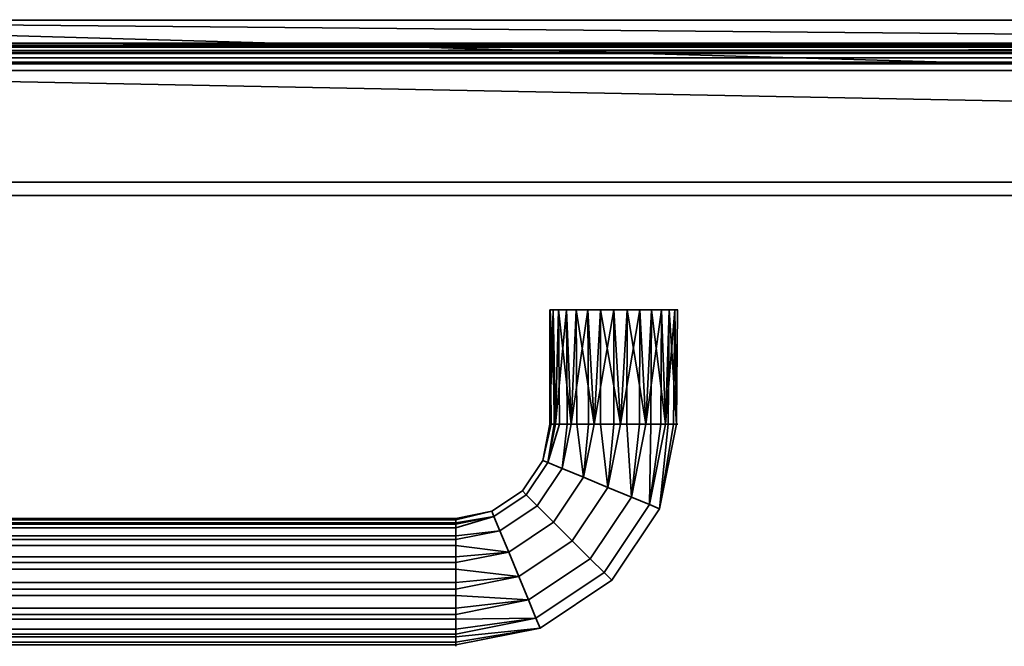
# Model space of a CAD drawing. Header units: millimetres. Extents: x -527 to 5177, y -116 to 161.
# Tile 773 of 1056: x 2666 to 2812, y -116 to -23. Entities that reach past the tile are written whole.
import ezdxf

# ---------------------------------------------------------------- set-up
doc = ezdxf.new("R2010")
doc.units = ezdxf.units.MM
doc.layers.add('151', color=7, linetype='Continuous', true_color=0xffffff)

# ---------------------------------------------------------------- blocks, each defined once
blk = doc.blocks.new('UG_SURFACE_192')
at = {"layer": '151', "color": 35, "linetype": 'Continuous', "lineweight": 35}
for points in [[(2583, 7.5, 2013), (2583, -22.8, 2013), (3417, -22.8, 2013), (3417, 7.5, 2013)], [(2583, -22.8), (2583, -14.3), (3417, -14.3), (3421, -30.3)], [(3417, -22.8, 2017), (2579, -22.8, 2017), (2579, -30.3, 2017), (3421, -30.3, 2017)], [(2579, -22.8, 2017), (3417, -22.8, 2017), (3417, -22.8, 2013), (2583, -22.8, 2013)], [(3434, -46.9), (2579, -30.3), (2579, -22.8), (2583, -22.8)], [(3434, -46.9), (2583, -22.8), (3421, -30.3)], [(3434, -48.9, 2030), (3434, -30.3, 2030), (2566, -30.3, 2030), (2566, -48.9, 2030)], [(2566, -30.3, 2030), (3434, -30.3, 2030), (3421, -30.3, 2017), (2579, -30.3, 2017)], [(3434, -46.9), (2566, -46.9), (2566, -30.3), (2579, -30.3)], [(2566, -46.9), (3434, -46.9), (3434, -48.9, 2), (2566, -48.9, 2)], [(3434, -48.9, 2030), (2566, -48.9, 2030), (2634, -48.9, 1131), (2644.98, -48.9, 1128.67)], [(2649.87, -48.9, 1002.16), (2639.61, -48.9, 997.59), (2566, -48.9, 2), (3434, -48.9, 2)], [(2644.98, -48.9, 1128.67), (2654.06, -48.9, 1122.07), (3434, -48.9, 2030)], [(3434, -48.9, 2), (2657.38, -48.9, 1010.5), (2649.87, -48.9, 1002.16)], [(3434, -48.9, 2030), (2654.06, -48.9, 1042.07), (2659.68, -48.9, 1032.34)], [(3434, -48.9, 2030), (2654.06, -48.9, 1122.07), (2659.68, -48.9, 1112.34)], [(2660.85, -48.9, 1101.18), (2657.38, -48.9, 1090.5), (2654.06, -48.9, 1042.07), (3434, -48.9, 2030)], [(2660.85, -48.9, 1021.18), (2657.38, -48.9, 1010.5), (3434, -48.9, 2)], [(3434, -48.9, 2), (3434, -48.9, 2030), (2659.68, -48.9, 1032.34), (2661, -48.9, 1024)], [(3434, -48.9, 2030), (2659.68, -48.9, 1112.34), (2661, -48.9, 1104)], [(2661, -48.9, 1024), (2660.85, -48.9, 1021.18), (3434, -48.9, 2)], [(2661, -48.9, 1104), (2660.85, -48.9, 1101.18), (3434, -48.9, 2030)], [(2744.55, -65.9, 1103.01), (2744.5, -65.9, 1104), (2744.97, -65.9, 1106.94), (2754, -65.9, 1104)], [(2744.97, -65.9, 1106.94), (2744.5, -65.9, 1104), (2744.5, -82.9, 1104)], [(2744.55, -65.9, 1103.01), (2744.7, -82.9, 1103.04), (2744.5, -82.9, 1104)], [(2744.5, -82.9, 1104), (2744.5, -65.9, 1104), (2744.55, -65.9, 1103.01)], [(2744.5, -82.9, 1104), (2745.12, -82.9, 1106.9), (2744.97, -65.9, 1106.94)], [(2748.42, -65.9, 1096.31), (2745.77, -65.9, 1099.25), (2744.55, -65.9, 1103.01), (2754, -65.9, 1104)], [(2744.55, -65.9, 1103.01), (2745.77, -65.9, 1099.25), (2745.32, -82.9, 1100.14)], [(2745.32, -82.9, 1100.14), (2744.7, -82.9, 1103.04), (2744.55, -65.9, 1103.01)], [(2754, -65.9, 1104), (2744.97, -65.9, 1106.94), (2746.94, -65.9, 1110.36), (2750.14, -65.9, 1112.68)], [(2746.94, -65.9, 1110.36), (2744.97, -65.9, 1106.94), (2745.32, -82.9, 1107.86)], [(2744.97, -65.9, 1106.94), (2745.12, -82.9, 1106.9), (2745.32, -82.9, 1107.86)], [(2745.77, -65.9, 1099.25), (2745.9, -82.9, 1099.34), (2745.32, -82.9, 1100.14)], [(2745.32, -82.9, 1107.86), (2747.07, -82.9, 1110.27), (2746.94, -65.9, 1110.36)], [(2745.77, -65.9, 1099.25), (2748.42, -65.9, 1096.31), (2747.64, -82.9, 1096.94)], [(2747.64, -82.9, 1096.94), (2745.9, -82.9, 1099.34), (2745.77, -65.9, 1099.25)], [(2750.14, -65.9, 1112.68), (2746.94, -65.9, 1110.36), (2747.64, -82.9, 1111.06)], [(2746.94, -65.9, 1110.36), (2747.07, -82.9, 1110.27), (2747.64, -82.9, 1111.06)], [(2748.42, -65.9, 1096.31), (2748.49, -82.9, 1096.45), (2747.64, -82.9, 1096.94)], [(2747.64, -82.9, 1111.06), (2750.21, -82.9, 1112.54), (2750.14, -65.9, 1112.68)], [(2755.98, -65.9, 1094.71), (2752.02, -65.9, 1094.71), (2748.42, -65.9, 1096.31), (2754, -65.9, 1104)], [(2748.42, -65.9, 1096.31), (2752.02, -65.9, 1094.71), (2751.06, -82.9, 1094.96)], [(2751.06, -82.9, 1094.96), (2748.49, -82.9, 1096.45), (2748.42, -65.9, 1096.31)], [(2750.14, -65.9, 1112.68), (2754, -65.9, 1113.5), (2757.86, -65.9, 1112.68), (2754, -65.9, 1104)], [(2754, -65.9, 1113.5), (2750.14, -65.9, 1112.68), (2751.06, -82.9, 1113.04)], [(2750.14, -65.9, 1112.68), (2750.21, -82.9, 1112.54), (2751.06, -82.9, 1113.04)], [(2752.02, -65.9, 1094.71), (2752.04, -82.9, 1094.86), (2751.06, -82.9, 1094.96)], [(2751.06, -82.9, 1113.04), (2754.02, -82.9, 1113.35), (2754, -65.9, 1113.5)], [(2752.02, -65.9, 1094.71), (2755.98, -65.9, 1094.71), (2754.99, -82.9, 1094.55)], [(2754.99, -82.9, 1094.55), (2752.04, -82.9, 1094.86), (2752.02, -65.9, 1094.71)], [(2757.86, -65.9, 1112.68), (2761.06, -65.9, 1110.36), (2763.04, -65.9, 1106.94), (2754, -65.9, 1104)], [(2763.04, -65.9, 1106.94), (2763.45, -65.9, 1103.01), (2762.23, -65.9, 1099.25), (2754, -65.9, 1104)], [(2762.23, -65.9, 1099.25), (2759.58, -65.9, 1096.31), (2755.98, -65.9, 1094.71), (2754, -65.9, 1104)], [(2757.86, -65.9, 1112.68), (2754, -65.9, 1113.5), (2754.99, -82.9, 1113.45)], [(2754, -65.9, 1113.5), (2754.02, -82.9, 1113.35), (2754.99, -82.9, 1113.45)], [(2755.98, -65.9, 1094.71), (2755.93, -82.9, 1094.86), (2754.99, -82.9, 1094.55)], [(2754.99, -82.9, 1113.45), (2757.82, -82.9, 1112.53), (2757.86, -65.9, 1112.68)], [(2758.75, -82.9, 1095.77), (2755.93, -82.9, 1094.86), (2755.98, -65.9, 1094.71)], [(2755.98, -65.9, 1094.71), (2759.58, -65.9, 1096.31), (2758.75, -82.9, 1095.77)], [(2757.86, -65.9, 1112.68), (2757.82, -82.9, 1112.53), (2758.75, -82.9, 1112.23)], [(2761.06, -65.9, 1110.36), (2757.86, -65.9, 1112.68), (2758.75, -82.9, 1112.23)], [(2759.58, -65.9, 1096.31), (2759.48, -82.9, 1096.43), (2758.75, -82.9, 1095.77)], [(2758.75, -82.9, 1112.23), (2760.96, -82.9, 1110.24), (2761.06, -65.9, 1110.36)], [(2761.69, -82.9, 1098.42), (2759.48, -82.9, 1096.43), (2759.58, -65.9, 1096.31)], [(2759.58, -65.9, 1096.31), (2762.23, -65.9, 1099.25), (2761.69, -82.9, 1098.42)], [(2761.06, -65.9, 1110.36), (2760.96, -82.9, 1110.24), (2761.69, -82.9, 1109.58)], [(2763.04, -65.9, 1106.94), (2761.06, -65.9, 1110.36), (2761.69, -82.9, 1109.58)], [(2762.23, -65.9, 1099.25), (2762.09, -82.9, 1099.31), (2761.69, -82.9, 1098.42)], [(2761.69, -82.9, 1109.58), (2762.89, -82.9, 1106.87), (2763.04, -65.9, 1106.94)], [(2763.29, -82.9, 1102.02), (2762.09, -82.9, 1099.31), (2762.23, -65.9, 1099.25)], [(2762.23, -65.9, 1099.25), (2763.45, -65.9, 1103.01), (2763.29, -82.9, 1102.02)], [(2763.04, -65.9, 1106.94), (2762.89, -82.9, 1106.87), (2763.29, -82.9, 1105.98)], [(2763.45, -65.9, 1103.01), (2763.04, -65.9, 1106.94), (2763.29, -82.9, 1105.98)], [(2763.45, -65.9, 1103.01), (2763.29, -82.9, 1103.01), (2763.29, -82.9, 1102.02)], [(2763.29, -82.9, 1105.98), (2763.29, -82.9, 1103.01), (2763.45, -65.9, 1103.01)], [(2743.43, -88.26, 1104), (2744.5, -82.9, 1104), (2744.7, -82.9, 1103.04)], [(2745.12, -82.9, 1106.9), (2744.5, -82.9, 1104), (2743.43, -88.26, 1104), (2744.19, -88.57, 1107.86)], [(2744.7, -82.9, 1103.04), (2745.32, -82.9, 1100.14), (2744.19, -88.57, 1100.14), (2743.43, -88.26, 1104)], [(2744.19, -88.57, 1100.14), (2745.32, -82.9, 1100.14), (2745.9, -82.9, 1099.34)], [(2744.19, -88.57, 1107.86), (2745.32, -82.9, 1107.86), (2745.12, -82.9, 1106.9)], [(2747.07, -82.9, 1110.27), (2745.32, -82.9, 1107.86), (2744.19, -88.57, 1107.86), (2746.34, -89.46, 1111.06)], [(2745.9, -82.9, 1099.34), (2747.64, -82.9, 1096.94), (2746.34, -89.46, 1096.94), (2744.19, -88.57, 1100.14)], [(2749.5, -90.77, 1094.96), (2746.34, -89.46, 1096.94), (2747.64, -82.9, 1096.94), (2748.49, -82.9, 1096.45)], [(2746.34, -89.46, 1111.06), (2747.64, -82.9, 1111.06), (2747.07, -82.9, 1110.27)], [(2750.21, -82.9, 1112.54), (2747.64, -82.9, 1111.06), (2746.34, -89.46, 1111.06), (2749.5, -90.77, 1113.04)], [(2748.49, -82.9, 1096.45), (2751.06, -82.9, 1094.96), (2749.5, -90.77, 1094.96)], [(2753.13, -92.27, 1094.55), (2749.5, -90.77, 1094.96), (2751.06, -82.9, 1094.96), (2752.04, -82.9, 1094.86)], [(2749.5, -90.77, 1113.04), (2751.06, -82.9, 1113.04), (2750.21, -82.9, 1112.54)], [(2754.02, -82.9, 1113.35), (2751.06, -82.9, 1113.04), (2749.5, -90.77, 1113.04), (2753.13, -92.27, 1113.45)], [(2752.04, -82.9, 1094.86), (2754.99, -82.9, 1094.55), (2753.13, -92.27, 1094.55)], [(2756.6, -93.71, 1095.77), (2753.13, -92.27, 1094.55), (2754.99, -82.9, 1094.55), (2755.93, -82.9, 1094.86)], [(2753.13, -92.27, 1113.45), (2754.99, -82.9, 1113.45), (2754.02, -82.9, 1113.35)], [(2757.82, -82.9, 1112.53), (2754.99, -82.9, 1113.45), (2753.13, -92.27, 1113.45), (2756.6, -93.71, 1112.23)], [(2755.93, -82.9, 1094.86), (2758.75, -82.9, 1095.77), (2756.6, -93.71, 1095.77)], [(2759.31, -94.83, 1098.42), (2756.6, -93.71, 1095.77), (2758.75, -82.9, 1095.77), (2759.48, -82.9, 1096.43)], [(2756.6, -93.71, 1112.23), (2758.75, -82.9, 1112.23), (2757.82, -82.9, 1112.53)], [(2760.96, -82.9, 1110.24), (2758.75, -82.9, 1112.23), (2756.6, -93.71, 1112.23), (2759.31, -94.83, 1109.58)], [(2760.8, -95.45, 1102.02), (2759.31, -94.83, 1098.42), (2761.69, -82.9, 1098.42), (2762.09, -82.9, 1099.31)], [(2759.31, -94.83, 1109.58), (2761.69, -82.9, 1109.58), (2760.96, -82.9, 1110.24)], [(2762.89, -82.9, 1106.87), (2761.69, -82.9, 1109.58), (2759.31, -94.83, 1109.58), (2760.8, -95.45, 1105.98)], [(2759.48, -82.9, 1096.43), (2761.69, -82.9, 1098.42), (2759.31, -94.83, 1098.42)], [(2760.8, -95.45, 1102.02), (2763.29, -82.9, 1102.02), (2763.29, -82.9, 1103.01)], [(2760.8, -95.45, 1105.98), (2763.29, -82.9, 1105.98), (2762.89, -82.9, 1106.87)], [(2763.29, -82.9, 1103.01), (2763.29, -82.9, 1105.98), (2760.8, -95.45, 1105.98), (2760.8, -95.45, 1102.02)], [(2762.09, -82.9, 1099.31), (2763.29, -82.9, 1102.02), (2760.8, -95.45, 1102.02)], [(2743.43, -88.26, 1104), (2740.4, -92.8, 1104), (2740.98, -93.38, 1107.86), (2744.19, -88.57, 1107.86)], [(2744.19, -88.57, 1100.14), (2740.98, -93.38, 1100.14), (2740.4, -92.8, 1104), (2743.43, -88.26, 1104)], [(2744.19, -88.57, 1107.86), (2740.98, -93.38, 1107.86), (2742.62, -95.02, 1111.06), (2746.34, -89.46, 1111.06)], [(2746.34, -89.46, 1096.94), (2742.62, -95.02, 1096.94), (2740.98, -93.38, 1100.14), (2744.19, -88.57, 1100.14)], [(2746.34, -89.46, 1111.06), (2742.62, -95.02, 1111.06), (2745.04, -97.44, 1113.04), (2749.5, -90.77, 1113.04)], [(2749.5, -90.77, 1094.96), (2745.04, -97.44, 1094.96), (2742.62, -95.02, 1096.94), (2746.34, -89.46, 1096.94)], [(2749.5, -90.77, 1113.04), (2745.04, -97.44, 1113.04), (2747.82, -100.22, 1113.45), (2753.13, -92.27, 1113.45)], [(2753.13, -92.27, 1094.55), (2747.82, -100.22, 1094.55), (2745.04, -97.44, 1094.96), (2749.5, -90.77, 1094.96)], [(2740.4, -92.8, 1104), (2735.86, -95.83, 1104), (2736.17, -96.59, 1107.86), (2740.98, -93.38, 1107.86)], [(2740.98, -93.38, 1100.14), (2736.17, -96.59, 1100.14), (2735.86, -95.83, 1104), (2740.4, -92.8, 1104)], [(2740.98, -93.38, 1107.86), (2736.17, -96.59, 1107.86), (2737.06, -98.74, 1111.06), (2742.62, -95.02, 1111.06)], [(2742.62, -95.02, 1096.94), (2737.06, -98.74, 1096.94), (2736.17, -96.59, 1100.14), (2740.98, -93.38, 1100.14)], [(2753.13, -92.27, 1113.45), (2747.82, -100.22, 1113.45), (2750.48, -102.88, 1112.23), (2756.6, -93.71, 1112.23)], [(2756.6, -93.71, 1095.77), (2750.48, -102.88, 1095.77), (2747.82, -100.22, 1094.55), (2753.13, -92.27, 1094.55)], [(2742.62, -95.02, 1111.06), (2737.06, -98.74, 1111.06), (2738.37, -101.9, 1113.04), (2745.04, -97.44, 1113.04)], [(2745.04, -97.44, 1094.96), (2738.37, -101.9, 1094.96), (2737.06, -98.74, 1096.94), (2742.62, -95.02, 1096.94)], [(2756.6, -93.71, 1112.23), (2750.48, -102.88, 1112.23), (2752.55, -104.95, 1109.58), (2759.31, -94.83, 1109.58)], [(2759.31, -94.83, 1098.42), (2752.55, -104.95, 1098.42), (2750.48, -102.88, 1095.77), (2756.6, -93.71, 1095.77)], [(2759.31, -94.83, 1109.58), (2752.55, -104.95, 1109.58), (2753.69, -106.09, 1105.98), (2760.8, -95.45, 1105.98)], [(2760.8, -95.45, 1102.02), (2753.69, -106.09, 1102.02), (2752.55, -104.95, 1098.42), (2759.31, -94.83, 1098.42)], [(2735.86, -95.83, 1104), (2730.5, -96.9, 1104), (2730.5, -97.1, 1104.96)], [(2730.5, -97.1, 1104.96), (2730.5, -97.72, 1107.86), (2736.17, -96.59, 1107.86), (2735.86, -95.83, 1104)], [(2730.5, -97.52, 1101.1), (2730.5, -96.9, 1104), (2735.86, -95.83, 1104), (2736.17, -96.59, 1100.14)], [(2760.8, -95.45, 1105.98), (2753.69, -106.09, 1105.98), (2753.69, -106.09, 1102.02), (2760.8, -95.45, 1102.02)], [(2730.5, -96.9, 1104), (2730.5, -97.52, 1101.1), (2657.5, -97.52, 1101.1), (2657.5, -96.9, 1104)], [(2657.5, -96.9, 1104), (2657.5, -97.1, 1104.96), (2730.5, -97.1, 1104.96), (2730.5, -96.9, 1104)], [(2730.5, -97.72, 1107.86), (2730.5, -97.1, 1104.96), (2657.5, -97.1, 1104.96), (2657.5, -97.72, 1107.86)], [(2657.5, -97.72, 1100.14), (2657.5, -97.52, 1101.1), (2730.5, -97.52, 1101.1), (2730.5, -97.72, 1100.14)], [(2730.5, -97.72, 1100.14), (2730.5, -99.47, 1097.73), (2657.5, -99.47, 1097.73), (2657.5, -97.72, 1100.14)], [(2657.5, -97.72, 1107.86), (2657.5, -98.3, 1108.66), (2730.5, -98.3, 1108.66), (2730.5, -97.72, 1107.86)], [(2736.17, -96.59, 1100.14), (2730.5, -97.72, 1100.14), (2730.5, -97.52, 1101.1)], [(2736.17, -96.59, 1107.86), (2730.5, -97.72, 1107.86), (2730.5, -98.3, 1108.66)], [(2730.5, -98.3, 1108.66), (2730.5, -100.04, 1111.06), (2737.06, -98.74, 1111.06), (2736.17, -96.59, 1107.86)], [(2730.5, -99.47, 1097.73), (2730.5, -97.72, 1100.14), (2736.17, -96.59, 1100.14), (2737.06, -98.74, 1096.94)], [(2745.04, -97.44, 1113.04), (2738.37, -101.9, 1113.04), (2739.87, -105.53, 1113.45), (2747.82, -100.22, 1113.45)], [(2747.82, -100.22, 1094.55), (2739.87, -105.53, 1094.55), (2738.37, -101.9, 1094.96), (2745.04, -97.44, 1094.96)], [(2730.5, -100.04, 1111.06), (2730.5, -98.3, 1108.66), (2657.5, -98.3, 1108.66), (2657.5, -100.04, 1111.06)], [(2657.5, -100.04, 1096.94), (2657.5, -99.47, 1097.73), (2730.5, -99.47, 1097.73), (2730.5, -100.04, 1096.94)], [(2737.06, -98.74, 1096.94), (2730.5, -100.04, 1096.94), (2730.5, -99.47, 1097.73)], [(2738.37, -101.9, 1113.04), (2737.06, -98.74, 1111.06), (2730.5, -100.04, 1111.06), (2730.5, -100.89, 1111.55)], [(2730.5, -102.61, 1095.46), (2730.5, -100.04, 1096.94), (2737.06, -98.74, 1096.94), (2738.37, -101.9, 1094.96)], [(2730.5, -100.04, 1096.94), (2730.5, -102.61, 1095.46), (2657.5, -102.61, 1095.46), (2657.5, -100.04, 1096.94)], [(2657.5, -100.04, 1111.06), (2657.5, -100.89, 1111.55), (2730.5, -100.89, 1111.55), (2730.5, -100.04, 1111.06)], [(2730.5, -103.46, 1113.04), (2730.5, -100.89, 1111.55), (2657.5, -100.89, 1111.55), (2657.5, -103.46, 1113.04)], [(2730.5, -100.89, 1111.55), (2730.5, -103.46, 1113.04), (2738.37, -101.9, 1113.04)], [(2747.82, -100.22, 1113.45), (2739.87, -105.53, 1113.45), (2741.31, -109, 1112.23), (2750.48, -102.88, 1112.23)], [(2750.48, -102.88, 1095.77), (2741.31, -109, 1095.77), (2739.87, -105.53, 1094.55), (2747.82, -100.22, 1094.55)], [(2738.37, -101.9, 1094.96), (2730.5, -103.46, 1094.96), (2730.5, -102.61, 1095.46)], [(2739.87, -105.53, 1113.45), (2738.37, -101.9, 1113.04), (2730.5, -103.46, 1113.04), (2730.5, -104.44, 1113.14)], [(2730.5, -106.42, 1094.65), (2730.5, -103.46, 1094.96), (2738.37, -101.9, 1094.96), (2739.87, -105.53, 1094.55)], [(2657.5, -103.46, 1094.96), (2657.5, -102.61, 1095.46), (2730.5, -102.61, 1095.46), (2730.5, -103.46, 1094.96)], [(2730.5, -103.46, 1094.96), (2730.5, -106.42, 1094.65), (2657.5, -106.42, 1094.65), (2657.5, -103.46, 1094.96)], [(2657.5, -103.46, 1113.04), (2657.5, -104.44, 1113.14), (2730.5, -104.44, 1113.14), (2730.5, -103.46, 1113.04)], [(2750.48, -102.88, 1112.23), (2741.31, -109, 1112.23), (2742.43, -111.71, 1109.58), (2752.55, -104.95, 1109.58)], [(2752.55, -104.95, 1098.42), (2742.43, -111.71, 1098.42), (2741.31, -109, 1095.77), (2750.48, -102.88, 1095.77)], [(2730.5, -107.39, 1113.45), (2730.5, -104.44, 1113.14), (2657.5, -104.44, 1113.14), (2657.5, -107.39, 1113.45)], [(2730.5, -104.44, 1113.14), (2730.5, -107.39, 1113.45), (2739.87, -105.53, 1113.45)], [(2752.55, -104.95, 1109.58), (2742.43, -111.71, 1109.58), (2743.05, -113.2, 1105.98), (2753.69, -106.09, 1105.98)], [(2753.69, -106.09, 1102.02), (2743.05, -113.2, 1102.02), (2742.43, -111.71, 1098.42), (2752.55, -104.95, 1098.42)], [(2657.5, -107.39, 1094.55), (2657.5, -106.42, 1094.65), (2730.5, -106.42, 1094.65), (2730.5, -107.39, 1094.55)], [(2739.87, -105.53, 1094.55), (2730.5, -107.39, 1094.55), (2730.5, -106.42, 1094.65)], [(2741.31, -109, 1112.23), (2739.87, -105.53, 1113.45), (2730.5, -107.39, 1113.45), (2730.5, -108.33, 1113.14)], [(2730.5, -110.22, 1095.47), (2730.5, -107.39, 1094.55), (2739.87, -105.53, 1094.55), (2741.31, -109, 1095.77)], [(2753.69, -106.09, 1105.98), (2743.05, -113.2, 1105.98), (2743.05, -113.2, 1102.02), (2753.69, -106.09, 1102.02)], [(2730.5, -107.39, 1094.55), (2730.5, -110.22, 1095.47), (2657.5, -110.22, 1095.47), (2657.5, -107.39, 1094.55)], [(2657.5, -107.39, 1113.45), (2657.5, -108.33, 1113.14), (2730.5, -108.33, 1113.14), (2730.5, -107.39, 1113.45)], [(2730.5, -111.15, 1112.23), (2730.5, -108.33, 1113.14), (2657.5, -108.33, 1113.14), (2657.5, -111.15, 1112.23)], [(2730.5, -108.33, 1113.14), (2730.5, -111.15, 1112.23), (2741.31, -109, 1112.23)], [(2741.31, -109, 1095.77), (2730.5, -111.15, 1095.77), (2730.5, -110.22, 1095.47)], [(2742.43, -111.71, 1109.58), (2741.31, -109, 1112.23), (2730.5, -111.15, 1112.23), (2730.5, -111.88, 1111.57)], [(2730.5, -113.36, 1097.76), (2730.5, -111.15, 1095.77), (2741.31, -109, 1095.77), (2742.43, -111.71, 1098.42)], [(2657.5, -111.15, 1095.77), (2657.5, -110.22, 1095.47), (2730.5, -110.22, 1095.47), (2730.5, -111.15, 1095.77)], [(2730.5, -111.15, 1095.77), (2730.5, -113.36, 1097.76), (2657.5, -113.36, 1097.76), (2657.5, -111.15, 1095.77)], [(2657.5, -111.15, 1112.23), (2657.5, -111.88, 1111.57), (2730.5, -111.88, 1111.57), (2730.5, -111.15, 1112.23)], [(2730.5, -114.09, 1109.58), (2730.5, -111.88, 1111.57), (2657.5, -111.88, 1111.57), (2657.5, -114.09, 1109.58)], [(2742.43, -111.71, 1098.42), (2730.5, -114.09, 1098.42), (2730.5, -113.36, 1097.76)], [(2743.05, -113.2, 1105.98), (2742.43, -111.71, 1109.58), (2730.5, -114.09, 1109.58), (2730.5, -114.49, 1108.69)], [(2730.5, -111.88, 1111.57), (2730.5, -114.09, 1109.58), (2742.43, -111.71, 1109.58)], [(2730.5, -115.29, 1101.13), (2730.5, -114.09, 1098.42), (2742.43, -111.71, 1098.42), (2743.05, -113.2, 1102.02)], [(2657.5, -114.09, 1098.42), (2657.5, -113.36, 1097.76), (2730.5, -113.36, 1097.76), (2730.5, -114.09, 1098.42)], [(2730.5, -114.09, 1098.42), (2730.5, -115.29, 1101.13), (2657.5, -115.29, 1101.13), (2657.5, -114.09, 1098.42)], [(2657.5, -114.09, 1109.58), (2657.5, -114.49, 1108.69), (2730.5, -114.49, 1108.69), (2730.5, -114.09, 1109.58)], [(2743.05, -113.2, 1102.02), (2730.5, -115.69, 1102.02), (2730.5, -115.29, 1101.13)], [(2743.05, -113.2, 1105.98), (2730.5, -115.69, 1105.98), (2730.5, -115.69, 1104.99)], [(2730.5, -114.49, 1108.69), (2730.5, -115.69, 1105.98), (2743.05, -113.2, 1105.98)], [(2730.5, -115.69, 1104.99), (2730.5, -115.69, 1102.02), (2743.05, -113.2, 1102.02), (2743.05, -113.2, 1105.98)], [(2730.5, -115.69, 1105.98), (2730.5, -114.49, 1108.69), (2657.5, -114.49, 1108.69), (2657.5, -115.69, 1105.98)], [(2657.5, -115.69, 1102.02), (2657.5, -115.29, 1101.13), (2730.5, -115.29, 1101.13), (2730.5, -115.69, 1102.02)], [(2730.5, -115.69, 1102.02), (2730.5, -115.69, 1104.99), (2657.5, -115.69, 1104.99), (2657.5, -115.69, 1102.02)], [(2657.5, -115.69, 1105.98), (2657.5, -115.69, 1104.99), (2730.5, -115.69, 1104.99), (2730.5, -115.69, 1105.98)]]:
    blk.add_3dface(points, dxfattribs=at)
blk = doc.blocks.new('UG_SURFACE_214')
at = {"layer": '151', "color": 252, "linetype": 'Continuous', "lineweight": 35}
for points in [[(2573.5, 74.62, 2021.75), (2573.5, -26.22, 2021.75), (2741.5, 26.8, 2021.75), (2741.5, 28.8, 2021.75)], [(2575, -26.22, 2020.25), (2575, 74.62, 2020.25), (2741.5, 28.8, 2020.25), (2741.5, 26.8, 2020.25)], [(2921.83, 26.8, 2020.25), (3190.17, 28.8, 2020.25), (3190.17, 26.8, 2020.25), (2575, -26.22, 2020.25)], [(2753.5, 26.8, 2020.25), (2909.83, 28.8, 2020.25), (2909.83, 26.8, 2020.25), (2575, -26.22, 2020.25)], [(2573.5, -26.22, 2021.75), (3426.5, -26.22, 2021.75), (2753.5, 26.8, 2021.75), (2741.5, 26.8, 2021.75)], [(2575, -26.22, 2020.25), (3190.17, 26.8, 2020.25), (3202.17, 26.8, 2020.25)], [(3425, -26.22, 2020.25), (2575, -26.22, 2020.25), (3358.5, 26.8, 2020.25), (3370.5, 26.8, 2020.25)], [(3202.17, 26.8, 2020.25), (3358.5, 26.8, 2020.25), (2575, -26.22, 2020.25)], [(2575, -26.22, 2020.25), (2909.83, 26.8, 2020.25), (2921.83, 26.8, 2020.25)], [(2575, -26.22, 2020.25), (2741.5, 26.8, 2020.25), (2753.5, 26.8, 2020.25)], [(2909.83, 26.8, 2021.75), (2753.5, 26.8, 2021.75), (3426.5, -26.22, 2021.75)], [(2520, -9.3, 2075.25), (2520, -26.22, 2075.25), (3480, -26.22, 2075.25), (3480, -9.3, 2075.25)], [(2521.5, -9.3, 2073.75), (3478.5, -9.3, 2073.75), (3478.5, -26.22, 2073.75), (2521.5, -26.22, 2073.75)], [(3480, -26.22, 2075.25), (2520, -26.22, 2075.25), (2520.06, -26.82, 2075.19)], [(3479.94, -26.82, 2075.19), (3480, -26.22, 2075.25), (2520.06, -26.82, 2075.19)], [(2521.53, -26.53, 2073.72), (2521.5, -26.22, 2073.75), (3478.5, -26.22, 2073.75)], [(2521.53, -26.53, 2073.72), (3478.5, -26.22, 2073.75), (3478.47, -26.53, 2073.72)], [(3426.53, -26.53, 2021.78), (2573.5, -26.22, 2021.75), (2573.47, -26.53, 2021.78)], [(3426.53, -26.53, 2021.78), (3426.5, -26.22, 2021.75), (2573.5, -26.22, 2021.75)], [(2574.94, -26.82, 2020.31), (3425, -26.22, 2020.25), (3425.06, -26.82, 2020.31)], [(2574.94, -26.82, 2020.31), (2575, -26.22, 2020.25), (3425, -26.22, 2020.25)], [(2520.06, -26.82, 2075.19), (2520.23, -27.4, 2075.02), (3479.77, -27.4, 2075.02), (3479.94, -26.82, 2075.19)], [(3479.77, -27.4, 2075.02), (2520.23, -27.4, 2075.02), (2520.9, -28.4, 2074.35), (3479.1, -28.4, 2074.35)], [(3478.47, -26.53, 2073.72), (3478.38, -26.82, 2073.63), (2521.62, -26.82, 2073.63), (2521.53, -26.53, 2073.72)], [(3478.04, -27.34, 2073.29), (2521.96, -27.34, 2073.29), (2521.62, -26.82, 2073.63), (3478.38, -26.82, 2073.63)], [(3477.52, -27.68, 2072.77), (2522.48, -27.68, 2072.77), (2521.96, -27.34, 2073.29), (3478.04, -27.34, 2073.29)], [(3476.92, -27.8, 2072.17), (2523.08, -27.8, 2072.17), (2522.48, -27.68, 2072.77), (3477.52, -27.68, 2072.77)], [(2523.08, -27.8, 2072.17), (3476.92, -27.8, 2072.17), (3428.08, -27.8, 2023.33), (2571.92, -27.8, 2023.33)], [(3427.48, -27.68, 2022.73), (2572.52, -27.68, 2022.73), (2571.92, -27.8, 2023.33), (3428.08, -27.8, 2023.33)], [(3426.96, -27.34, 2022.21), (2573.04, -27.34, 2022.21), (2572.52, -27.68, 2022.73), (3427.48, -27.68, 2022.73)], [(3426.62, -26.82, 2021.87), (2573.38, -26.82, 2021.87), (2573.04, -27.34, 2022.21), (3426.96, -27.34, 2022.21)], [(2573.47, -26.53, 2021.78), (2573.38, -26.82, 2021.87), (3426.62, -26.82, 2021.87)], [(2573.47, -26.53, 2021.78), (3426.62, -26.82, 2021.87), (3426.53, -26.53, 2021.78)], [(3425.9, -28.4, 2021.15), (2574.1, -28.4, 2021.15), (2574.77, -27.4, 2020.48), (3425.23, -27.4, 2020.48)], [(3425.06, -26.82, 2020.31), (2574.77, -27.4, 2020.48), (2574.94, -26.82, 2020.31)], [(3425.06, -26.82, 2020.31), (3425.23, -27.4, 2020.48), (2574.77, -27.4, 2020.48)], [(3479.1, -28.4, 2074.35), (2520.9, -28.4, 2074.35), (2521.9, -29.07, 2073.35), (3478.1, -29.07, 2073.35)], [(3478.1, -29.07, 2073.35), (2521.9, -29.07, 2073.35), (2523.08, -29.3, 2072.17), (3476.92, -29.3, 2072.17)], [(3428.08, -29.3, 2023.33), (2571.92, -29.3, 2023.33), (2573.1, -29.07, 2022.15), (3426.9, -29.07, 2022.15)], [(3426.9, -29.07, 2022.15), (2573.1, -29.07, 2022.15), (2574.1, -28.4, 2021.15), (3425.9, -28.4, 2021.15)], [(2523.08, -29.3, 2072.17), (2571.92, -29.3, 2023.33), (3428.08, -29.3, 2023.33), (3476.92, -29.3, 2072.17)]]:
    blk.add_3dface(points, dxfattribs=at)

msp = doc.modelspace()

# ---------------------------------------------------------------- linework, layer by layer
at = {"layer": '151', "color": 251, "linetype": 'Continuous', "lineweight": -3, "true_color": 0x636466}
for p, q in [((2579, -22.8, 2017), (3417, -22.8, 2017)), ((2583, -22.8, 2013), (3417, -22.8, 2013)), ((3480, -26.22, 2075.25), (2520, -26.22, 2075.25)), ((3478.5, -26.22, 2073.75), (2521.5, -26.22, 2073.75)), ((3426.5, -26.22, 2021.75), (2573.5, -26.22, 2021.75)), ((3425, -26.22, 2020.25), (2575, -26.22, 2020.25)), ((3476.92, -27.8, 2072.17), (2523.08, -27.8, 2072.17)), ((3428.08, -27.8, 2023.33), (2571.92, -27.8, 2023.33)), ((3476.92, -29.3, 2072.17), (2523.08, -29.3, 2072.17)), ((2566, -30.3, 2030), (3434, -30.3, 2030)), ((3428.08, -29.3, 2023.33), (2571.92, -29.3, 2023.33)), ((2579, -30.3, 2017), (3421, -30.3, 2017)), ((2566, -46.9), (3434, -46.9)), ((2566, -48.9, 2), (3434, -48.9, 2)), ((3434, -48.9, 2030), (2566, -48.9, 2030))]:
    msp.add_line(p, q, dxfattribs=at)
at = {"layer": '151', "color": 251, "linetype": 'Continuous', "lineweight": -3, "true_color": 0x636466, "extrusion": (0, 1, 0)}
for centre in [(-2754, 1104, -65.9), (-2754, 1104, -82.9)]:
    msp.add_circle(centre, 9.5, dxfattribs=at)
at = {"layer": '151', "color": 251, "linetype": 'Continuous', "lineweight": -3, "true_color": 0x636466, "extrusion": (1, 0, 0)}
msp.add_circle((-106.4, 1104, 2730.5), 9.5, dxfattribs=at)

# ---------------------------------------------------------------- block references
at = {"layer": '151', "color": 251, "linetype": 'Continuous', "lineweight": -3, "true_color": 0x636466}
for name in ['UG_SURFACE_214', 'UG_SURFACE_192']:
    msp.add_blockref(name, (0, 0), dxfattribs=at)

doc.saveas('drawing.dxf')
